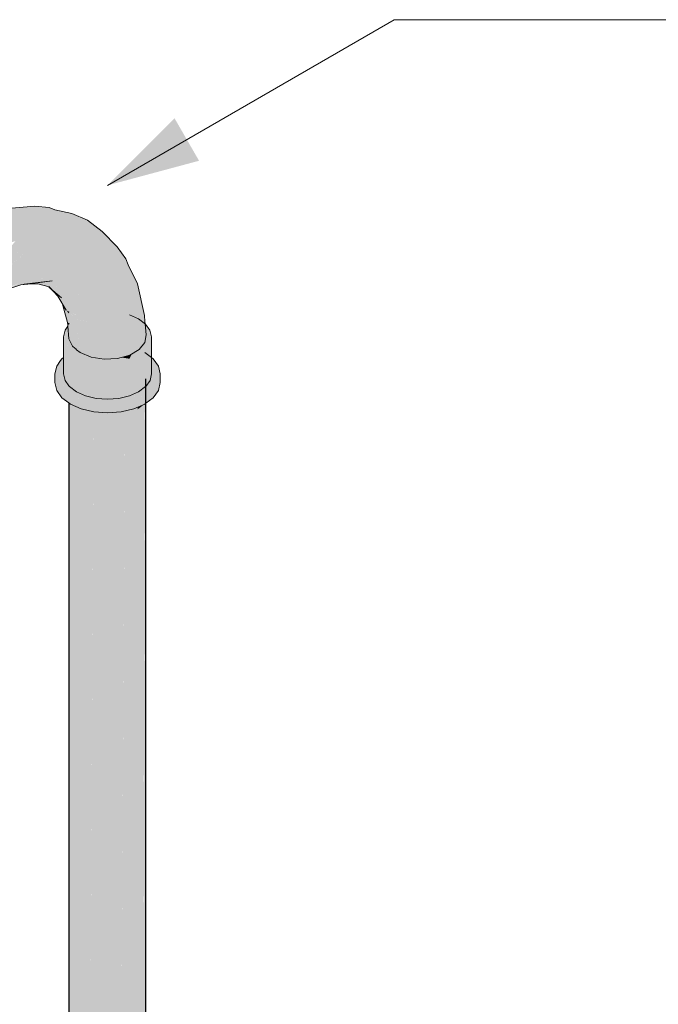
# Model space of a CAD drawing. Header units: millimetres. Extents: x 2 to 902, y -447 to 199.
# Tile 426 of 656: x 111.24 to 112.25, y 63.34 to 64.89. Entities that reach past the tile are written whole.
import ezdxf

# ---------------------------------------------------------------- set-up
doc = ezdxf.new("R2010")
doc.units = ezdxf.units.MM
doc.header["$MEASUREMENT"] = 0
for name, color, linetype, lineweight in [('AF-Condutos', 4, 'Continuous', 25), ('AF-Conexões', 9, 'Continuous', 18), ('Cotas', 1, 'Continuous', 0)]:
    doc.layers.add(name, color=color, linetype=linetype, lineweight=lineweight)

msp = doc.modelspace()

# ---------------------------------------------------------------- hatches: boundary and pattern name
at = {"layer": 'AF-Condutos', "linetype": 'Continuous'}
for points in [[(111.4433, 60.1497), (111.4433, 60.1769), (111.4433, 60.1774), (111.4433, 60.1813), (111.4433, 60.1844), (111.4433, 64.3257), (111.442, 60.1863), (111.442, 60.1816), (111.4422, 60.178), (111.442, 60.1816), (111.442, 60.178), (111.4422, 60.1778), (111.442, 60.178), (111.442, 60.1779)], [(111.3226, 64.3137), (111.3257, 64.2849), (111.3257, 64.3075)], [(111.4306, 60.1831), (111.4306, 60.1843), (111.4306, 60.2583), (111.4304, 64.2979), (111.4304, 60.2581), (111.4304, 64.2979), (111.4246, 60.2537), (111.4304, 60.1844), (111.4246, 60.2537), (111.4304, 64.2979), (111.4113, 60.2437), (111.4245, 60.1858), (111.4304, 60.1831), (111.4245, 60.1858), (111.4113, 60.2437), (111.411, 60.1917), (111.411, 60.189), (111.411, 60.2435), (111.4107, 64.2886), (111.4107, 60.2433), (111.4107, 64.2886), (111.3868, 60.2253), (111.4107, 60.1891), (111.3868, 60.2253), (111.3866, 60.1948), (111.3861, 60.1088), (111.4107, 60.1126), (111.4304, 60.1219), (111.442, 60.135), (111.442, 60.178), (111.4309, 60.1829), (111.4417, 60.1781), (111.442, 60.178), (111.4416, 60.1782), (111.442, 60.178), (111.442, 60.1816), (111.442, 60.1863), (111.442, 60.2668), (111.442, 64.311), (111.4308, 60.2584), (111.4307, 60.2021), (111.4349, 60.1833), (111.4307, 60.2021), (111.4306, 60.1865), (111.4306, 60.1843)], [(111.3217, 60.1765), (111.3217, 60.146), (111.3257, 60.1315), (111.3395, 60.1191), (111.3609, 60.1111), (111.3861, 60.1088), (111.3868, 60.2253), (111.3861, 60.2248), (111.3868, 60.2253), (111.3861, 64.2848), (111.3615, 60.2063), (111.3609, 60.2059), (111.3615, 60.2063), (111.3609, 64.2871), (111.3399, 60.1901), (111.3395, 60.1898), (111.3399, 60.1901), (111.3395, 64.2951), (111.3258, 60.1795), (111.3257, 60.1794), (111.3258, 60.1795), (111.3257, 64.3075)], [(111.3608, 64.2738), (111.3609, 64.2871), (111.3395, 64.2951)], [(111.4306, 60.1843), (111.4308, 60.2584), (111.4304, 64.2979), (111.4306, 60.2583)], [(111.3217, 64.2871), (111.3217, 60.146), (111.3257, 64.2849), (111.3256, 64.2854), (111.324, 64.2861), (111.3217, 64.2878)], [(111.3258, 60.1795), (111.3395, 64.2793), (111.3257, 64.2854)], [(111.3395, 64.2792), (111.3395, 64.2789), (111.3412, 64.2785)], [(111.3395, 64.2789), (111.3399, 60.1901), (111.3608, 64.2698), (111.3608, 64.2738), (111.3566, 64.2748), (111.3412, 64.2785)], [(111.411, 60.189), (111.4113, 60.2437), (111.4107, 64.2886), (111.411, 60.2435)], [(111.4304, 64.2799), (111.4304, 64.2811), (111.4245, 64.2785), (111.4107, 64.2752), (111.4107, 64.2724), (111.4113, 60.2437)], [(111.4308, 60.2584), (111.4419, 64.2863), (111.4304, 64.2776)], [(111.4304, 64.2776), (111.4417, 64.2861), (111.4304, 64.2811)], [(111.442, 60.135), (111.4433, 64.2873), (111.442, 64.2863)], [(111.3609, 64.2704), (111.3615, 60.2063), (111.386, 64.2678), (111.386, 64.2718), (111.386, 64.2723), (111.3829, 64.2721), (111.3802, 64.2723), (111.3641, 64.2735), (111.3807, 64.2719), (111.3641, 64.2735), (111.3613, 64.2737), (111.3717, 64.2712), (111.3613, 64.2737), (111.3609, 64.2738), (111.3609, 64.2737)], [(111.4106, 64.2742), (111.4106, 64.2752), (111.4044, 64.2737), (111.3861, 64.2723), (111.3861, 64.2693), (111.3868, 60.2253)]]:
    msp.add_hatch(color=151, dxfattribs=at).paths.add_polyline_path(points)
at = {"layer": 'AF-Conexões', "linetype": 'Continuous'}
for points in [[(111.4431, 64.3137), (111.4432, 64.3103), (111.4433, 64.3067), (111.4433, 64.3103), (111.4433, 64.3067), (111.4443, 64.3108), (111.4441, 64.3107), (111.4433, 64.3138), (111.4441, 64.3107), (111.4443, 64.3108), (111.4453, 64.3153), (111.4448, 64.315), (111.4453, 64.3153), (111.4458, 64.3174), (111.4451, 64.3165), (111.4433, 64.314), (111.4433, 64.3511), (111.4422, 64.3129), (111.4421, 64.3123), (111.4422, 64.3129), (111.441, 64.3121), (111.432, 64.3053), (111.4431, 64.3137), (111.4433, 64.314), (111.4433, 64.3161), (111.4433, 64.3666), (111.4431, 64.3667), (111.4423, 64.3674), (111.4431, 64.3667), (111.4433, 64.3666), (111.4433, 64.3728), (111.4431, 64.3725), (111.4393, 64.3696), (111.432, 64.3641), (111.4431, 64.3725), (111.4176, 64.3578), (111.3829, 64.3524), (111.4009, 64.3537), (111.3829, 64.3524), (111.3648, 64.3537), (111.3286, 64.3698), (111.3459, 64.3621), (111.3648, 64.3537), (111.355, 64.3607), (111.3648, 64.3537), (111.3754, 64.3529), (111.3829, 64.3524), (111.3602, 64.3599), (111.3586, 64.3602), (111.3569, 64.3604), (111.3535, 64.3618), (111.3485, 64.3638), (111.3295, 64.3702), (111.3408, 64.3664), (111.3485, 64.3638), (111.3427, 64.3662), (111.3394, 64.3675), (111.3376, 64.369), (111.3346, 64.3694), (111.3376, 64.369), (111.3359, 64.3704), (111.3326, 64.3703), (111.3311, 64.3709), (111.3326, 64.3703), (111.3359, 64.3704), (111.334, 64.372), (111.3315, 64.3711), (111.3304, 64.3712), (111.3315, 64.3711), (111.334, 64.372), (111.3338, 64.3721), (111.3394, 64.3675), (111.3569, 64.3604), (111.3655, 64.3812), (111.3536, 64.3783), (111.3655, 64.3812), (111.368, 64.3874), (111.3569, 64.3604), (111.3774, 64.3573), (111.3986, 64.3583), (111.4179, 64.3635), (111.4097, 64.3923), (111.3891, 64.3967), (111.4097, 64.3923), (111.4179, 64.3635), (111.4329, 64.3722), (111.4317, 64.4212), (111.4217, 64.4461), (111.4131, 64.4352), (111.4237, 64.4272), (111.4261, 64.4047), (111.424, 64.4245), (111.4162, 64.428), (111.424, 64.4245), (111.4237, 64.4272), (111.4131, 64.4352), (111.4097, 64.4308), (111.406, 64.4261), (111.4217, 64.4461), (111.4317, 64.4212), (111.4317, 64.4211), (111.432, 64.4209), (111.4317, 64.4211), (111.4329, 64.3722), (111.4346, 64.419), (111.4346, 64.4198), (111.4346, 64.419), (111.4329, 64.3722), (111.4294, 64.3702), (111.4259, 64.3682), (111.4212, 64.3654), (111.4176, 64.3578), (111.4244, 64.3617), (111.44, 64.3707), (111.4431, 64.3725), (111.4409, 64.3768), (111.4431, 64.3725), (111.4431, 64.3781), (111.443, 64.378), (111.4425, 64.3778), (111.443, 64.378), (111.4431, 64.3781), (111.4431, 64.3848), (111.4429, 64.3846), (111.4431, 64.3848), (111.4431, 64.3911), (111.4428, 64.3894), (111.4419, 64.3833), (111.437, 64.4172), (111.4419, 64.3833), (111.4415, 64.4138), (111.4368, 64.4188), (111.435, 64.4308), (111.4368, 64.4188), (111.4402, 64.4173), (111.4368, 64.4188), (111.4415, 64.4138), (111.4414, 64.4168), (111.4415, 64.4138), (111.4419, 64.3833), (111.4438, 64.3956), (111.4424, 64.4132), (111.4421, 64.4165), (111.4413, 64.4259), (111.4301, 64.4764), (111.4317, 64.4637), (111.4301, 64.4764), (111.4155, 64.5064), (111.4213, 64.4806), (111.4155, 64.5064), (111.4117, 64.5158), (111.3982, 64.535), (111.4041, 64.5106), (111.4105, 64.4797), (111.4053, 64.458), (111.4105, 64.4797), (111.4041, 64.5106), (111.3982, 64.535), (111.3742, 64.5593), (111.351, 64.5769), (111.3265, 64.5877), (111.3517, 64.5713), (111.3836, 64.539), (111.3517, 64.5713), (111.3265, 64.5877), (111.2995, 64.5932), (111.2903, 64.5968), (111.2675, 64.599), (111.2248, 64.5952), (111.1931, 64.585), (111.2418, 64.5952), (111.2704, 64.5933), (111.296, 64.5819), (111.3292, 64.5719), (111.3552, 64.5566), (111.3292, 64.5719), (111.296, 64.5819), (111.2704, 64.5933), (111.2418, 64.5952), (111.1931, 64.585), (111.2397, 64.5882), (111.2685, 64.5706), (111.2953, 64.5674), (111.3283, 64.5473), (111.3505, 64.5398), (111.3845, 64.5166), (111.394, 64.4863), (111.3845, 64.5166), (111.3505, 64.5398), (111.3283, 64.5473), (111.2953, 64.5674), (111.2685, 64.5706), (111.2767, 64.5533), (111.3045, 64.5509), (111.3137, 64.5337), (111.3442, 64.523), (111.366, 64.5179), (111.3724, 64.4884), (111.366, 64.5179), (111.3442, 64.523), (111.353, 64.5051), (111.3515, 64.488), (111.3816, 64.4644), (111.3872, 64.4381), (111.3816, 64.4644), (111.3515, 64.488), (111.353, 64.5051), (111.3442, 64.523), (111.3137, 64.5337), (111.3045, 64.5509), (111.2767, 64.5533), (111.2876, 64.5239), (111.321, 64.5169), (111.2876, 64.5239), (111.2767, 64.5533), (111.2685, 64.5706), (111.2397, 64.5882), (111.1931, 64.585), (111.175, 64.5796), (111.1635, 64.5742), (111.1648, 64.5736), (111.1685, 64.572), (111.1726, 64.5703), (111.2078, 64.5778), (111.1929, 64.5548), (111.1952, 64.5523), (111.2298, 64.5637), (111.2063, 64.538), (111.2078, 64.5358), (111.2371, 64.5438), (111.2163, 64.5196), (111.2174, 64.5172), (111.2607, 64.5322), (111.223, 64.4978), (111.2508, 64.5061), (111.2263, 64.4988), (111.2246, 64.4844), (111.2263, 64.4988), (111.223, 64.4978), (111.2236, 64.4924), (111.2245, 64.4843), (111.2245, 64.4839), (111.2242, 64.4809), (111.2248, 64.4811), (111.2248, 64.4815), (111.2248, 64.4811), (111.2457, 64.4878), (111.2825, 64.5015), (111.2457, 64.4878), (111.2242, 64.4733), (111.2231, 64.4725), (111.2229, 64.4702), (111.2224, 64.4693), (111.2228, 64.4694), (111.2228, 64.4695), (111.2228, 64.4694), (111.242, 64.4768), (111.2214, 64.4669), (111.2455, 64.4746), (111.2764, 64.4857), (111.2953, 64.481), (111.3139, 64.4953), (111.3405, 64.4755), (111.337, 64.4782), (111.3222, 64.4778), (111.337, 64.4782), (111.3139, 64.4953), (111.2953, 64.481), (111.3004, 64.4772), (111.307, 64.4722), (111.3166, 64.4649), (111.3253, 64.4584), (111.3374, 64.4595), (111.3445, 64.4601), (111.3253, 64.4584), (111.2962, 64.4656), (111.3101, 64.4542), (111.3172, 64.4434), (111.3254, 64.4309), (111.3267, 64.4334), (111.33, 64.4399), (111.3254, 64.4309), (111.3374, 64.4248), (111.3434, 64.4262), (111.3442, 64.4264), (111.3434, 64.4262), (111.3374, 64.4248), (111.3447, 64.4258), (111.3481, 64.4273), (111.3447, 64.4258), (111.3374, 64.4248), (111.3397, 64.4236), (111.3382, 64.4244), (111.3337, 64.4209), (111.3382, 64.4244), (111.3374, 64.4248), (111.3341, 64.424), (111.3374, 64.4248), (111.3329, 64.427), (111.3305, 64.4237), (111.3308, 64.4232), (111.3305, 64.4237), (111.3329, 64.427), (111.3254, 64.4309), (111.3283, 64.4226), (111.3301, 64.423), (111.3283, 64.4226), (111.3287, 64.4212), (111.3254, 64.4309), (111.3223, 64.4322), (111.3217, 64.4294), (111.3174, 64.4344), (111.3204, 64.4239), (111.3227, 64.4161), (111.3251, 64.4161), (111.3262, 64.4176), (111.3264, 64.4179), (111.3212, 64.4274), (111.3216, 64.429), (111.3214, 64.4283), (111.3213, 64.4276), (111.3212, 64.4274), (111.3217, 64.4269), (111.3212, 64.4274), (111.3264, 64.4179), (111.3255, 64.4203), (111.3236, 64.425), (111.3255, 64.4203), (111.3264, 64.4179), (111.3265, 64.4178), (111.3268, 64.4181), (111.3267, 64.4183), (111.3274, 64.4194), (111.3283, 64.4205), (111.3274, 64.4194), (111.3267, 64.4183), (111.3268, 64.4181), (111.3269, 64.4179), (111.328, 64.4185), (111.3269, 64.4179), (111.3265, 64.4178), (111.3264, 64.4179), (111.3262, 64.4176), (111.3251, 64.4161), (111.3227, 64.4161), (111.3234, 64.4138), (111.3236, 64.4133), (111.3237, 64.4129), (111.3386, 64.3742), (111.3354, 64.4016), (111.3245, 64.4141), (111.324, 64.4146), (111.3245, 64.4141), (111.3354, 64.4016), (111.3274, 64.4162), (111.3269, 64.4178), (111.328, 64.4184), (111.3269, 64.4178), (111.3274, 64.4162), (111.3276, 64.4166), (111.3284, 64.4179), (111.3295, 64.4191), (111.3284, 64.4179), (111.3288, 64.4173), (111.3284, 64.4179), (111.3276, 64.4166), (111.3277, 64.4165), (111.333, 64.4072), (111.3341, 64.4054), (111.3313, 64.4136), (111.3298, 64.418), (111.3301, 64.4183), (111.3298, 64.418), (111.3341, 64.4054), (111.333, 64.4072), (111.3277, 64.4165), (111.3276, 64.4166), (111.3274, 64.4162), (111.3354, 64.4016), (111.3365, 64.4011), (111.3504, 64.3954), (111.3329, 64.4203), (111.3327, 64.4205), (111.333, 64.4205), (111.3557, 64.4154), (111.3508, 64.428), (111.3506, 64.4285), (111.3461, 64.4402), (111.365, 64.4468), (111.3728, 64.4229), (111.3697, 64.4325), (111.3612, 64.4304), (111.3697, 64.4325), (111.365, 64.4468), (111.3461, 64.4402), (111.3508, 64.428), (111.3557, 64.4154), (111.3327, 64.4205), (111.3504, 64.3954), (111.3427, 64.3757), (111.3428, 64.3761), (111.3412, 64.3754), (111.3428, 64.3761), (111.3504, 64.3954), (111.3354, 64.4016), (111.3386, 64.3748), (111.3386, 64.3742), (111.3385, 64.3747), (111.3237, 64.4129), (111.3371, 64.3744), (111.3373, 64.3736), (111.3371, 64.3744), (111.3237, 64.4129), (111.3233, 64.4131), (111.3226, 64.4126), (111.3208, 64.4112), (111.3222, 64.4121), (111.3208, 64.4112), (111.321, 64.4104), (111.321, 64.4103), (111.3257, 64.3934), (111.3303, 64.3766), (111.3303, 64.3763), (111.336, 64.3741), (111.3303, 64.3763), (111.3303, 64.3766), (111.3257, 64.3934), (111.321, 64.4103), (111.321, 64.4104), (111.3208, 64.4112), (111.3205, 64.411), (111.3207, 64.41), (111.3205, 64.411), (111.3197, 64.415), (111.32, 64.4107), (111.3202, 64.4092), (111.3203, 64.4094), (111.3202, 64.4092), (111.3217, 64.3894), (111.3273, 64.3775), (111.3308, 64.3746), (111.3324, 64.3733), (111.33, 64.3713), (111.3253, 64.3716), (111.3248, 64.3715), (111.3253, 64.3716), (111.33, 64.3713), (111.3324, 64.3733), (111.3317, 64.3739), (111.3278, 64.3722), (111.3317, 64.3739), (111.3276, 64.3723), (111.3264, 64.3719), (111.3276, 64.3723), (111.3317, 64.3739), (111.3259, 64.373), (111.3317, 64.3739), (111.3303, 64.375), (111.3251, 64.3733), (111.3287, 64.3745), (111.3303, 64.375), (111.3295, 64.3757), (111.3273, 64.3775), (111.3269, 64.3784), (111.3262, 64.3798), (111.3261, 64.38), (111.3256, 64.3789), (111.3257, 64.3788), (111.3256, 64.3789), (111.3231, 64.3731), (111.3266, 64.378), (111.3236, 64.3739), (111.3226, 64.3724), (111.3245, 64.3714), (111.3278, 64.3694), (111.3245, 64.3714), (111.3226, 64.3724), (111.3241, 64.3713), (111.3271, 64.3691), (111.3264, 64.3696), (111.324, 64.3677), (111.3264, 64.3696), (111.3241, 64.3713), (111.3226, 64.3724), (111.3226, 64.3709), (111.3226, 64.3671), (111.323, 64.367), (111.3226, 64.3671), (111.3226, 64.3709), (111.3225, 64.3671), (111.3226, 64.3667), (111.3337, 64.3641), (111.3481, 64.3577), (111.3337, 64.3641), (111.3226, 64.3667), (111.3225, 64.3671), (111.3225, 64.3666), (111.3226, 64.3136), (111.3337, 64.3053), (111.3481, 64.2989), (111.3648, 64.2949), (111.3829, 64.2936), (111.4009, 64.2949), (111.4176, 64.299), (111.4263, 64.301), (111.4266, 64.3011), (111.4331, 64.3058), (111.4266, 64.3011), (111.4329, 64.3026), (111.4266, 64.3011), (111.4263, 64.301), (111.4176, 64.299), (111.4112, 64.2974), (111.4148, 64.2977), (111.4227, 64.2983), (111.4326, 64.299), (111.4356, 64.3033), (111.4326, 64.299), (111.4417, 64.2997), (111.4405, 64.3044), (111.4395, 64.3086), (111.4405, 64.3044), (111.4417, 64.2997), (111.4419, 64.3048), (111.4421, 64.3098), (111.4426, 64.31), (111.4421, 64.3098), (111.4419, 64.3048), (111.4417, 64.2997), (111.4429, 64.305), (111.4433, 64.3067), (111.4432, 64.3103)], [(111.2233, 64.4981), (111.2607, 64.5322), (111.2228, 64.5003), (111.2247, 64.502), (111.222, 64.5077), (111.2247, 64.502), (111.2607, 64.5322), (111.2209, 64.5184), (111.2219, 64.5079), (111.2209, 64.5184), (111.2176, 64.5173), (111.2174, 64.5172), (111.2176, 64.5168), (111.218, 64.5161), (111.22, 64.5119), (111.218, 64.5161), (111.2198, 64.51), (111.2227, 64.5002), (111.2229, 64.4996), (111.223, 64.4978)], [(111.2457, 64.4878), (111.2242, 64.4809), (111.2231, 64.4725)], [(111.2686, 64.4819), (111.2764, 64.4857), (111.249, 64.4758), (111.2495, 64.4758), (111.2567, 64.476), (111.2953, 64.481), (111.2788, 64.4851), (111.2764, 64.4857)], [(111.307, 64.4722), (111.2953, 64.481), (111.2508, 64.4759), (111.2723, 64.4764)], [(111.2455, 64.4746), (111.2567, 64.476), (111.249, 64.4758)], [(111.2903, 64.4717), (111.2907, 64.4716), (111.2922, 64.4717), (111.307, 64.4722), (111.2926, 64.4718), (111.307, 64.4722), (111.2972, 64.4734), (111.2877, 64.4745), (111.2906, 64.4718), (111.2877, 64.4745), (111.2875, 64.4746), (111.2887, 64.4734), (111.2875, 64.4746), (111.2723, 64.4764)], [(111.298, 64.4651), (111.3253, 64.4584), (111.307, 64.4722), (111.2907, 64.4716), (111.2915, 64.4714), (111.2911, 64.4713), (111.2917, 64.4708), (111.2928, 64.4698), (111.2917, 64.4708), (111.2911, 64.4713), (111.2908, 64.4712), (111.2897, 64.4708), (111.2962, 64.4656), (111.2919, 64.4701), (111.2962, 64.4656)], [(111.2903, 64.4717), (111.2908, 64.4712), (111.2911, 64.4713), (111.2907, 64.4716)], [(111.3254, 64.4309), (111.3101, 64.4542), (111.2908, 64.4712), (111.3044, 64.457), (111.3174, 64.4344)], [(111.3123, 64.4419), (111.3237, 64.4129), (111.3174, 64.4344)], [(111.3232, 64.4135), (111.3234, 64.4137), (111.3123, 64.4419), (111.3197, 64.415)], [(111.3174, 64.4344), (111.3217, 64.4294), (111.3223, 64.4322)], [(111.4431, 64.4126), (111.432, 64.4209), (111.4176, 64.4273), (111.3649, 64.4313), (111.3303, 64.375)], [(111.455, 64.3578), (111.4524, 64.3597), (111.4417, 64.3677), (111.3217, 64.3134), (111.4524, 64.3569), (111.4524, 64.3567), (111.4524, 64.3563), (111.4524, 64.3466), (111.4524, 64.3455), (111.4524, 64.3337), (111.4524, 64.3597), (111.4524, 64.3925), (111.4513, 64.3605), (111.4524, 64.3925), (111.45, 64.4029), (111.4431, 64.4126), (111.4501, 64.3821), (111.4433, 64.3728), (111.4433, 64.3665), (111.4481, 64.363), (111.4482, 64.3629), (111.4501, 64.3615), (111.4482, 64.3629), (111.4481, 64.363), (111.4433, 64.3665), (111.4433, 64.3161), (111.4433, 64.314), (111.4501, 64.3233), (111.4524, 64.3266), (111.4501, 64.3233), (111.4491, 64.3219), (111.4469, 64.3189), (111.4468, 64.3188), (111.4458, 64.3174), (111.4433, 64.3067), (111.4417, 64.2997), (111.4245, 64.2921), (111.3412, 64.2921), (111.3217, 64.3033), (111.3107, 64.3097), (111.3217, 64.3014), (111.3107, 64.3097), (111.3024, 64.3462), (111.2996, 64.3337), (111.3024, 64.3213), (111.2996, 64.3337), (111.2996, 64.3201), (111.3024, 64.3077), (111.3107, 64.2961), (111.3217, 64.2991), (111.324, 64.2997), (111.3217, 64.2991), (111.3107, 64.2961), (111.3217, 64.2878), (111.324, 64.2861), (111.3412, 64.2785), (111.3613, 64.2873), (111.3829, 64.2857), (111.4044, 64.2873), (111.3829, 64.2857), (111.3613, 64.2873), (111.3412, 64.2785), (111.3613, 64.2737), (111.3829, 64.2721), (111.4044, 64.2737), (111.4245, 64.2785), (111.4417, 64.2861), (111.4433, 64.2873), (111.4433, 64.289), (111.4433, 64.2873), (111.455, 64.3097), (111.4433, 64.3009), (111.455, 64.3097), (111.4433, 64.2873), (111.455, 64.2961), (111.4633, 64.3213), (111.4433, 64.3013), (111.4633, 64.3213), (111.455, 64.2961), (111.4633, 64.3077), (111.4661, 64.3201), (111.4661, 64.3337), (111.4433, 64.302), (111.446, 64.3057), (111.4524, 64.3146), (111.4532, 64.3277), (111.4524, 64.3146), (111.4661, 64.3337), (111.46, 64.3371), (111.4539, 64.3404), (111.46, 64.3371), (111.4661, 64.3337), (111.4628, 64.341), (111.4569, 64.3535)], [(111.3157, 64.4029), (111.3156, 64.4027), (111.3133, 64.3925), (111.3168, 64.4001), (111.3133, 64.3925), (111.3159, 64.3869), (111.3226, 64.3724), (111.3207, 64.3829), (111.3226, 64.3724), (111.322, 64.3818), (111.3226, 64.3724), (111.3231, 64.3731), (111.323, 64.3734), (111.3223, 64.3816), (111.3215, 64.3899), (111.3181, 64.3973), (111.3175, 64.3985), (111.3181, 64.3973), (111.3215, 64.3899), (111.3223, 64.3816), (111.323, 64.3734), (111.3224, 64.3815), (111.323, 64.3734), (111.3231, 64.3731), (111.3256, 64.3789), (111.3261, 64.38), (111.3217, 64.3894), (111.3209, 64.4001), (111.3207, 64.4028), (111.3203, 64.4076), (111.3202, 64.4092)], [(111.3197, 64.415), (111.3231, 64.4133), (111.3232, 64.4135)], [(111.3197, 64.415), (111.3198, 64.4148), (111.32, 64.4149)], [(111.3198, 64.4148), (111.3231, 64.4133), (111.32, 64.4149)], [(111.323, 64.4132), (111.3198, 64.4148), (111.3205, 64.411)], [(111.3207, 64.4112), (111.3226, 64.4126), (111.323, 64.4132)], [(111.3233, 64.4131), (111.323, 64.4132), (111.3226, 64.4126)], [(111.3232, 64.4135), (111.3231, 64.4133), (111.3235, 64.4133)], [(111.3231, 64.4133), (111.3233, 64.4131), (111.3237, 64.4129), (111.3235, 64.4133)], [(111.3235, 64.4133), (111.3234, 64.4137), (111.3232, 64.4135)], [(111.3269, 64.4179), (111.3268, 64.4181), (111.3265, 64.4178)], [(111.3464, 64.3766), (111.4431, 64.4126), (111.3708, 64.3885)], [(111.4431, 64.4126), (111.4424, 64.4124), (111.4425, 64.4113), (111.4431, 64.4039), (111.4438, 64.3956), (111.4431, 64.3911), (111.4431, 64.3725), (111.4454, 64.3757), (111.444, 64.3974), (111.4454, 64.3757), (111.4501, 64.3821), (111.4451, 64.404)], [(111.3133, 64.3597), (111.3107, 64.3578), (111.3085, 64.3547), (111.3024, 64.3462), (111.3039, 64.3397), (111.3072, 64.3253), (111.3092, 64.3162), (111.3107, 64.3097), (111.3105, 64.3156), (111.3103, 64.3229), (111.3105, 64.3156), (111.3107, 64.3097), (111.3113, 64.3152), (111.3107, 64.3097), (111.313, 64.3145), (111.3133, 64.3152), (111.312, 64.3216), (111.3133, 64.3152), (111.313, 64.3209), (111.3126, 64.3275), (111.31, 64.3312), (111.3093, 64.3514), (111.309, 64.3527), (111.3093, 64.3514), (111.31, 64.3312), (111.3126, 64.3275), (111.313, 64.3209), (111.3133, 64.3152), (111.3133, 64.3207), (111.3133, 64.3152), (111.3152, 64.3193), (111.3161, 64.3213), (111.3133, 64.3266), (111.3161, 64.3213), (111.3165, 64.3222), (111.3157, 64.3233), (111.3217, 64.366), (111.3218, 64.3668), (111.3226, 64.3724), (111.3219, 64.3734), (111.3201, 64.3709), (111.3219, 64.3734), (111.3157, 64.3821), (111.3157, 64.3647), (111.3157, 64.3821), (111.3147, 64.3636), (111.315, 64.3638), (111.3157, 64.364), (111.315, 64.3638), (111.3147, 64.3636), (111.3148, 64.3635), (111.3157, 64.3615), (111.3148, 64.3635), (111.3148, 64.3634), (111.3148, 64.3609), (111.3147, 64.3634), (111.3138, 64.3621), (111.3147, 64.3634), (111.3147, 64.3636), (111.3157, 64.3821), (111.3226, 64.3724), (111.3133, 64.3925), (111.3133, 64.363), (111.3133, 64.3614), (111.3133, 64.3597), (111.3133, 64.3337), (111.3146, 64.3607), (111.3133, 64.3337), (111.3133, 64.3544), (111.3133, 64.3558), (111.3133, 64.3571)], [(111.3217, 64.3149), (111.3225, 64.3666), (111.3225, 64.3671), (111.3226, 64.3709), (111.3226, 64.3724), (111.3224, 64.3709), (111.3218, 64.3668), (111.3217, 64.3661), (111.3218, 64.3661), (111.3217, 64.366)], [(111.3302, 64.3068), (111.4524, 64.3569), (111.3226, 64.3137), (111.3217, 64.3134), (111.3217, 64.3143), (111.3217, 64.3146), (111.3181, 64.32), (111.3215, 64.3145), (111.3181, 64.32), (111.3165, 64.3222), (111.3152, 64.3193), (111.3167, 64.3181), (111.3152, 64.3193), (111.3139, 64.3141), (111.3173, 64.3126), (111.3139, 64.3141), (111.3152, 64.3193), (111.313, 64.3145), (111.3107, 64.3097), (111.3182, 64.3122), (111.3107, 64.3097), (111.3161, 64.3066), (111.3209, 64.3054), (111.3217, 64.3052), (111.3217, 64.3106), (111.3217, 64.3052), (111.3219, 64.3052), (111.3223, 64.3104), (111.3262, 64.3086), (111.3223, 64.3104), (111.3219, 64.3052), (111.3217, 64.3052), (111.3209, 64.3054), (111.3161, 64.3066), (111.3217, 64.3033), (111.3246, 64.3045), (111.3281, 64.306)], [(111.3147, 64.3636), (111.3148, 64.3634), (111.3148, 64.3635)], [(111.3157, 64.3233), (111.3217, 64.3149), (111.3217, 64.3661)], [(111.3225, 64.3671), (111.3217, 64.3149), (111.3226, 64.3136)], [(111.4101, 64.3589), (111.4042, 64.3598), (111.4037, 64.3597), (111.4027, 64.3594), (111.4017, 64.3592), (111.3986, 64.3583), (111.4002, 64.3584), (111.4065, 64.3587), (111.4082, 64.3588), (111.4065, 64.3587), (111.4002, 64.3584), (111.3986, 64.3583), (111.3797, 64.3574), (111.3774, 64.3573), (111.3602, 64.3599), (111.3694, 64.3569), (111.3884, 64.3556), (111.3694, 64.3569), (111.38, 64.3533), (111.393, 64.3549), (111.38, 64.3533), (111.3829, 64.3524), (111.396, 64.3544), (111.4176, 64.3578), (111.4101, 64.3589), (111.4096, 64.3589)], [(111.4212, 64.3654), (111.4179, 64.3635), (111.407, 64.3606), (111.4058, 64.3603), (111.4042, 64.3598), (111.411, 64.3595), (111.4042, 64.3598), (111.4099, 64.3589), (111.4127, 64.3591), (111.4177, 64.3593), (111.4127, 64.3591), (111.4099, 64.3589), (111.4101, 64.3589), (111.4176, 64.3578), (111.4184, 64.3593), (111.4207, 64.3643)], [(111.4661, 64.3337), (111.4633, 64.3462), (111.455, 64.3578)], [(111.3383, 64.3421), (111.3217, 64.3146), (111.3705, 64.3362), (111.387, 64.3482)], [(111.3217, 64.3149), (111.3181, 64.32), (111.3217, 64.3146), (111.3218, 64.3147)], [(111.3218, 64.3142), (111.3217, 64.3134), (111.3225, 64.3137), (111.3219, 64.3146)], [(111.3217, 64.3143), (111.3217, 64.3134), (111.3218, 64.3142), (111.3217, 64.3146)], [(111.3218, 64.3142), (111.3219, 64.3146), (111.3217, 64.3146)], [(111.3312, 64.3072), (111.3303, 64.3068), (111.3281, 64.306), (111.3246, 64.3045), (111.3217, 64.3033), (111.3319, 64.2974), (111.3359, 64.2952), (111.3333, 64.2973), (111.3344, 64.2973), (111.3301, 64.3032), (111.3322, 64.3027), (111.3301, 64.3032), (111.3344, 64.2973), (111.3333, 64.2973), (111.3359, 64.2952), (111.3349, 64.2972), (111.3359, 64.2952), (111.3351, 64.2972), (111.3359, 64.2952), (111.3412, 64.2921), (111.3392, 64.2969), (111.333, 64.3026), (111.3392, 64.2969), (111.3412, 64.2921), (111.3421, 64.2967), (111.3412, 64.2921), (111.3469, 64.2954), (111.3455, 64.2964), (111.3425, 64.2987), (111.3394, 64.301), (111.339, 64.3011), (111.3394, 64.301), (111.3315, 64.3063), (111.3394, 64.301), (111.3425, 64.2987), (111.3455, 64.2964), (111.3469, 64.2954), (111.3464, 64.2963), (111.3469, 64.2954), (111.3483, 64.2962), (111.3466, 64.2963), (111.3446, 64.2998), (111.3466, 64.2963), (111.3483, 64.2962), (111.3509, 64.2977), (111.3516, 64.2981), (111.3481, 64.2989), (111.3453, 64.3002), (111.3455, 64.2996), (111.3453, 64.3002), (111.3337, 64.3053)], [(111.4417, 64.2997), (111.4112, 64.2974), (111.4009, 64.2949), (111.3829, 64.2936), (111.3922, 64.2929), (111.3829, 64.2936), (111.3787, 64.2939), (111.3718, 64.2944), (111.3412, 64.2921), (111.3634, 64.2921), (111.389, 64.2921), (111.3936, 64.2928), (111.4172, 64.2962), (111.3936, 64.2928), (111.389, 64.2921), (111.4022, 64.2921), (111.4245, 64.2921), (111.4371, 64.2977)], [(111.3483, 64.2962), (111.3412, 64.2921), (111.3682, 64.2941), (111.3718, 64.2944), (111.3713, 64.2944), (111.3692, 64.2946), (111.3685, 64.2947), (111.367, 64.2944), (111.3685, 64.2947), (111.3648, 64.2949), (111.3633, 64.2953), (111.3621, 64.2951), (111.3633, 64.2953), (111.3605, 64.296), (111.358, 64.2955), (111.3576, 64.2955), (111.358, 64.2955), (111.3605, 64.296), (111.3603, 64.296), (111.3516, 64.2981)]]:
    msp.add_hatch(color=161, dxfattribs=at).paths.add_polyline_path(points)
at = {"layer": 'Cotas', "linetype": 'Continuous'}
msp.add_hatch(color=1, dxfattribs=at).paths.add_polyline_path([(111.3829, 64.6321), (111.5277, 64.671), (111.4889, 64.7382)])

# ---------------------------------------------------------------- linework, layer by layer
at = {"layer": 'AF-Condutos'}
for p, q in [((111.4433, 60.1844), (111.4433, 64.3257)), ((111.3217, 64.2878), (111.3217, 64.2871)), ((111.3217, 64.2871), (111.3217, 60.146))]:
    msp.add_line(p, q, dxfattribs=at)
at = {"layer": 'AF-Conexões'}
for p, q in [((111.2675, 64.599), (111.2248, 64.5952)), ((111.2903, 64.5968), (111.2675, 64.599)), ((111.2995, 64.5932), (111.2903, 64.5968)), ((111.3265, 64.5877), (111.2995, 64.5932)), ((111.351, 64.5769), (111.3265, 64.5877)), ((111.3742, 64.5593), (111.351, 64.5769)), ((111.3982, 64.535), (111.3742, 64.5593)), ((111.4117, 64.5158), (111.3982, 64.535)), ((111.4155, 64.5064), (111.4117, 64.5158)), ((111.4301, 64.4764), (111.4155, 64.5064)), ((111.2953, 64.481), (111.2508, 64.4759)), ((111.2567, 64.476), (111.2953, 64.481)), ((111.2214, 64.4669), (111.2455, 64.4746)), ((111.2455, 64.4746), (111.2567, 64.476)), ((111.2508, 64.4759), (111.2723, 64.4764)), ((111.2723, 64.4764), (111.2903, 64.4717)), ((111.2908, 64.4712), (111.2897, 64.4708)), ((111.2897, 64.4708), (111.2962, 64.4656)), ((111.2903, 64.4717), (111.2907, 64.4716)), ((111.2903, 64.4717), (111.2908, 64.4712)), ((111.2907, 64.4716), (111.2915, 64.4714)), ((111.2911, 64.4713), (111.2907, 64.4716)), ((111.2911, 64.4713), (111.2908, 64.4712)), ((111.2908, 64.4712), (111.3044, 64.457)), ((111.2915, 64.4714), (111.2911, 64.4713)), ((111.2962, 64.4656), (111.3101, 64.4542)), ((111.4413, 64.4259), (111.4301, 64.4764)), ((111.3044, 64.457), (111.3174, 64.4344)), ((111.3174, 64.4344), (111.3123, 64.4419)), ((111.3123, 64.4419), (111.3197, 64.415)), ((111.432, 64.4209), (111.4176, 64.4273)), ((111.4431, 64.4126), (111.432, 64.4209)), ((111.4421, 64.4165), (111.4413, 64.4259)), ((111.3202, 64.4092), (111.3157, 64.4029)), ((111.3197, 64.415), (111.32, 64.4107)), ((111.32, 64.4107), (111.3202, 64.4092)), ((111.3202, 64.4092), (111.3217, 64.3894)), ((111.4424, 64.4132), (111.4421, 64.4165)), ((111.4438, 64.3956), (111.4424, 64.4132)), ((111.45, 64.4029), (111.4431, 64.4126)), ((111.3156, 64.4027), (111.3133, 64.3925)), ((111.3133, 64.3925), (111.3133, 64.363)), ((111.3157, 64.4029), (111.3156, 64.4027)), ((111.3217, 64.3894), (111.3273, 64.3775)), ((111.4419, 64.3833), (111.4438, 64.3956)), ((111.4524, 64.3925), (111.45, 64.4029)), ((111.4524, 64.3597), (111.4524, 64.3925)), ((111.3273, 64.3775), (111.3308, 64.3746)), ((111.3308, 64.3746), (111.3324, 64.3733)), ((111.3324, 64.3733), (111.3338, 64.3721)), ((111.3338, 64.3721), (111.3394, 64.3675)), ((111.4179, 64.3635), (111.4329, 64.3722)), ((111.4329, 64.3722), (111.4419, 64.3833)), ((111.3107, 64.3578), (111.3085, 64.3547)), ((111.3133, 64.3597), (111.3107, 64.3578)), ((111.3133, 64.363), (111.3133, 64.3614)), ((111.3133, 64.3614), (111.3133, 64.3597)), ((111.3133, 64.3597), (111.3133, 64.3337)), ((111.3394, 64.3675), (111.3569, 64.3604)), ((111.3569, 64.3604), (111.3774, 64.3573)), ((111.3774, 64.3573), (111.3986, 64.3583)), ((111.3986, 64.3583), (111.4179, 64.3635)), ((111.4524, 64.3597), (111.4417, 64.3677)), ((111.4524, 64.3337), (111.4524, 64.3597)), ((111.455, 64.3578), (111.4524, 64.3597)), ((111.4633, 64.3462), (111.455, 64.3578)), ((111.3024, 64.3462), (111.2996, 64.3337)), ((111.3085, 64.3547), (111.3024, 64.3462)), ((111.4661, 64.3337), (111.4633, 64.3462)), ((111.2996, 64.3337), (111.2996, 64.3201)), ((111.3133, 64.3337), (111.3157, 64.3233)), ((111.4501, 64.3233), (111.4524, 64.3337)), ((111.4661, 64.3201), (111.4661, 64.3337)), ((111.2996, 64.3201), (111.3024, 64.3077)), ((111.3157, 64.3233), (111.3217, 64.3149)), ((111.3217, 64.3149), (111.3226, 64.3136)), ((111.3226, 64.3136), (111.3337, 64.3053)), ((111.432, 64.3053), (111.4431, 64.3137)), ((111.4431, 64.3137), (111.4433, 64.314)), ((111.4433, 64.314), (111.4501, 64.3233)), ((111.4633, 64.3077), (111.4661, 64.3201)), ((111.3024, 64.3077), (111.3107, 64.2961)), ((111.3107, 64.2961), (111.3217, 64.2878)), ((111.3337, 64.3053), (111.3481, 64.2989)), ((111.3481, 64.2989), (111.3648, 64.2949)), ((111.3648, 64.2949), (111.3829, 64.2936)), ((111.3829, 64.2936), (111.4009, 64.2949)), ((111.4009, 64.2949), (111.4176, 64.299)), ((111.4176, 64.299), (111.432, 64.3053)), ((111.4433, 64.2873), (111.455, 64.2961)), ((111.455, 64.2961), (111.4633, 64.3077)), ((111.3217, 64.2878), (111.324, 64.2861)), ((111.324, 64.2861), (111.3412, 64.2785)), ((111.3412, 64.2785), (111.3613, 64.2737)), ((111.4044, 64.2737), (111.4245, 64.2785)), ((111.4245, 64.2785), (111.4417, 64.2861)), ((111.4417, 64.2861), (111.4433, 64.2873)), ((111.3613, 64.2737), (111.3829, 64.2721)), ((111.3829, 64.2721), (111.4044, 64.2737))]:
    msp.add_line(p, q, dxfattribs=at)
at = {"layer": 'Cotas'}
msp.add_lwpolyline([(111.3829, 64.6321), (111.8368, 64.8942), (112.4092, 64.8942)], dxfattribs=at)

doc.saveas('drawing.dxf')
